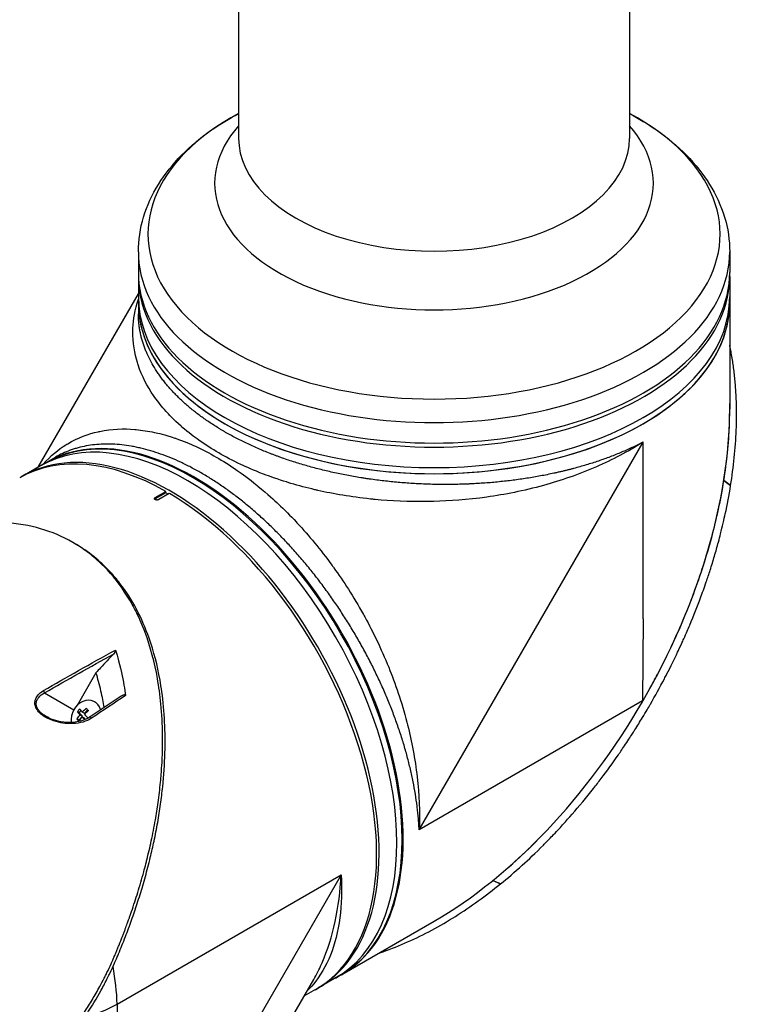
# Model space of a CAD drawing. Header units: millimetres. Extents: x 0 to 4378, y 0 to 2376.
# Tile 313 of 324: x 2626 to 2770, y 1484 to 1681. Entities that reach past the tile are written whole.
import ezdxf

# ---------------------------------------------------------------- set-up
doc = ezdxf.new("R2010")
doc.units = ezdxf.units.MM
doc.header["$LTSCALE"] = 0.2
doc.layers.add('01_Object Line', color=4, linetype='Continuous')

# ---------------------------------------------------------------- blocks, each defined once
blk = doc.blocks.new('A$C7c2cc22e_1')
for p, q in [((159.54, 783.92), (159.54, 623.23)), ((237.54, 745.88), (237.54, 623.23)), ((139.54, 600.55), (139.54, 596.46)), ((257.54, 600.55), (257.54, 596.46)), ((139.54, 595.65), (139.54, 588.21)), ((257.54, 595.65), (257.54, 569.13)), ((119.56, 557.59), (139.54, 592.19)), ((195.57, 485.17), (240.26, 562.58)), ((240.26, 527.31), (240.26, 562.58)), ((120.96, 558.4), (116.36, 555.74)), ((121.17, 558.52), (123.01, 559.58)), ((160.09, 558.08), (160.09, 558.08)), ((181.35, 555.93), (181.35, 555.93)), ((256.37, 554.93), (256.37, 554.92)), ((256.37, 554.93), (257.73, 553.94)), ((257.72, 553.93), (256.37, 554.92)), ((142.89, 551.51), (145.01, 552.74)), ((145.01, 552.49), (142.89, 551.27)), ((145.01, 552.49), (145.01, 552.74)), ((145.51, 552.21), (145.01, 552.49)), ((257.72, 553.93), (257.73, 553.94)), ((142.89, 551.51), (142.89, 551.27)), ((145.72, 552.33), (143.6, 551.11)), ((181.53, 551.78), (181.52, 551.78)), ((127, 542.24), (126.5, 542.52)), ((175.56, 541.44), (175.56, 541.44)), ((240.26, 527.31), (240.14, 510.9)), ((131.09, 516.55), (127.3, 510)), ((120.84, 512.53), (126.67, 509.16)), ((130.99, 510.65), (130.84, 510.74)), ((240.14, 510.9), (195.57, 485.17)), ((127.64, 507.09), (127.27, 507.31)), ((127.76, 508.56), (127.39, 508.77)), ((127.64, 507.09), (128.37, 507.89)), ((127.76, 508.56), (128.13, 508.97)), ((128.37, 507.89), (127.76, 508.56)), ((128.37, 507.89), (127.88, 508.17)), ((128.77, 507.44), (128.28, 507.72)), ((128.85, 508.42), (128.36, 508.7)), ((128.94, 507.24), (128.77, 507.44)), ((128.85, 508.42), (129.48, 509.11)), ((127.74, 506.98), (127.64, 507.09)), ((135.33, 450.39), (180.01, 476.19)), ((180.01, 476.19), (135.33, 398.79)), ((211.78, 474.37), (210.24, 475.04)), ((210.26, 475.06), (211.79, 474.38)), ((211.78, 474.37), (211.79, 474.38)), ((180.17, 456.33), (198.54, 466.94)), ((179.96, 456.21), (175.36, 453.55)), ((134.85, 455.62), (134.85, 455.62)), ((150.39, 413.51), (174.53, 455.32)), ((174.87, 453.27), (172.58, 451.95)), ((135.33, 450.39), (135.33, 398.79))]:
    blk.add_line(p, q)
for centre, major_axis, ratio, start_param, end_param in [((198.54, 604.13), (-57.09, 0), 0.57735, 5.464399, 10.243564), ((198.54, 614.27), (-43.77, 0), 0.57735, 5.811978, 9.895986), ((198.54, 623.23), (-39, 0), 0.57735, 0, 3.141593), ((198.54, 600.55), (-59, 0), 0.57735, 0, 3.141593), ((198.54, 595.65), (59, 0), 0.57735, 3.129608, 6.29517), ((198.54, 596.46), (-59, 0), 0.57735, 0, 3.141593), ((198.54, 591.56), (59, 0), 0.57735, 3.141593, 6.283185), ((198.54, 590.34), (59, 0), 0.57735, 3.141593, 6.283185), ((198.54, 590.34), (-59, 0), 0.57735, 0, 3.141593), ((198.54, 535.06), (-41.72, -72.26), 0.57735, 1.570796, 2.356194), ((149.4, 506.69), (-29.5, 51.1), 0.57735, 3.141593, 6.283185), ((150.46, 507.3), (-29.5, 51.1), 0.57735, 3.141593, 6.283185), ((152.98, 566.52), (2.1, 0), 0.57735, 1.972028, 1.97218), ((150.67, 507.42), (29.5, -51.1), 0.57735, 6.27959, 9.428373), ((152.98, 566.52), (-2.1, 0), 0.57735, 2.574714, 2.574853), ((198.54, 583.56), (30.05, 52.05), 0.57735, 2.239653, 2.239654), ((145.86, 504.65), (-29.5, 51.1), 0.57735, 3.133203, 6.291575), ((238.07, 560.48), (2.1, 0), 0.57735, 1.254797, 1.254954), ((145.37, 504.36), (-29.5, 51.1), 0.57735, 5.506262, 6.283185), ((238.07, 560.48), (-2.1, 0), 0.57735, 0.29, 0.290926), ((168.75, 554.86), (2.1, 0), 0.57735, 2.716979, 2.718141), ((181.82, 556.51), (1.5, 0), 0.57735, 5.151807, 5.151896), ((168.75, 554.86), (-2.1, 0), 0.57735, 2.561642, 2.561674), ((198.54, 585.85), (55, 0), 0.57735, 4.753872, 4.753895), ((143.25, 551.07), (-0.5, 0), 0.57735, 5.497787, 5.84542), ((145.37, 504.36), (29.5, -51.1), 0.57735, 0, 2.34772), ((198.54, 535.06), (-30.05, -52.05), 0.57735, 4.751551, 4.751552), ((174.74, 543.66), (-1.05, 1.82), 0.57735, 0.982352, 0.982903), ((174.74, 543.66), (-1.05, 1.82), 0.57735, 2.748048, 2.748866), ((120.49, 512.73), (0.25, -0.433), 0.549074, 0.810262, 1.899061), ((129.11, 507.75), (1.73, 2.98), 0.816496, 5.602635, 8.626605), ((129.76, 507.8), (-3.18, -2.86), 0.558249, 4.806069, 4.97564), ((130.81, 507.17), (-3.33, 3.03), 0.147283, 0.643385, 0.890531), ((130.36, 507.13), (-3.35, -3.01), 0.558249, 4.563154, 4.810301), ((131.53, 507.97), (-3.17, 2.88), 0.147283, 0.8863, 1.055871), ((198.54, 535.06), (41.72, 72.26), 0.57735, 3.926991, 4.709405), ((198.54, 535.06), (-41.9, -71.34), 0.582263, 1.57216, 1.575143), ((198.42, 534.99), (29.11, -51.32), 0.582366, 0.786905, 0.789838), ((198.42, 534.99), (29.11, -51.32), 0.582366, 0.786854, 0.786905), ((130.36, 507.13), (-3.35, -3.01), 0.558249, 4.971408, 5.218555), ((129.6, 505.85), (3.17, -2.88), 0.147283, 4.027892, 4.197464), ((130.32, 506.64), (3.33, -3.03), 0.147283, 3.784977, 4.032124), ((130.77, 506.68), (3.35, 3.01), 0.558249, 1.829816, 2.076962), ((130.32, 506.64), (3.33, -3.03), 0.147283, 4.193232, 4.374842), ((130.77, 506.68), (3.35, 3.01), 0.558249, 1.421561, 1.668708), ((130.81, 507.17), (-3.33, 3.03), 0.147283, 1.051639, 1.298786), ((131.37, 506.01), (3.18, 2.86), 0.558249, 1.664476, 1.665901), ((129.99, 507.24), (-0.28, 0.415), 0.555611, 4.846848, 6.283182), ((129.99, 507.24), (-0.28, 0.415), 0.555611, 6.283182, 6.283336), ((129.11, 507.75), (-1.73, -2.98), 0.816496, 5.579462, 5.579477), ((157.39, 511.3), (21.5, -37.24), 0.57735, 0.049277, 0.049282), ((156.68, 510.89), (21.5, -37.24), 0.57735, 0.085083, 0.085088), ((156.68, 510.89), (21.25, -36.81), 0.57735, 0.101591, 0.101592), ((154.56, 509.67), (22.4, -38.8), 0.57735, 0.134651, 0.134671), ((154.91, 509.87), (22.15, -38.36), 0.57735, 0.133963, 0.133979), ((144.8, 504.04), (27.89, -48.31), 0.57735, 0.126027, 0.12603), ((93.61, 474.48), (31.63, -49.85), 0.54732, 0.762451, 0.917155), ((144.8, 504.04), (28.34, -49.09), 0.57735, 0.067851, 0.06789), ((93.61, 474.48), (-58.98, 2.47), 0.54732, 2.227834, 2.379142)]:
    blk.add_ellipse(centre, major_axis=major_axis, ratio=ratio, start_param=start_param, end_param=end_param)
for points, knots in [([(139.54, 600.55), (139.54, 602.9), (139.9, 605.25), (141.26, 609.79), (142.27, 611.97), (144.84, 616.1), (146.39, 618.05), (149.96, 621.67), (151.97, 623.36), (155.85, 626.08), (157.65, 627.18), (159.54, 628.2)], [3.9269908, 3.9269908, 3.9269908, 3.9269908, 4.0991247, 4.0991247, 4.2712586, 4.2712586, 4.4433925, 4.4433925, 4.6155264, 4.6155264, 4.7470688, 4.7470688, 4.7470688, 4.7470688]), ([(237.54, 628.2), (239.43, 627.18), (241.23, 626.08), (245.12, 623.36), (247.13, 621.67), (250.69, 618.05), (252.25, 616.1), (254.81, 611.97), (255.82, 609.79), (257.19, 605.25), (257.54, 602.9), (257.54, 600.55)], [6.2485054, 6.2485054, 6.2485054, 6.2485054, 6.3800479, 6.3800479, 6.5521818, 6.5521818, 6.7243157, 6.7243157, 6.8964496, 6.8964496, 7.0685835, 7.0685835, 7.0685835, 7.0685835]), ([(240.26, 562.58), (237.24, 560.67), (234.09, 559.03), (230.93, 557.66), (227.38, 556.12), (223.83, 554.9), (220.4, 553.95), (216.43, 552.85), (212.62, 552.11), (209.1, 551.61), (205.19, 551.06), (201.63, 550.82), (198.5, 550.73), (198.14, 550.72), (197.79, 550.72), (197.45, 550.71), (193.46, 550.65), (189.89, 550.83), (186.77, 551.13), (186.46, 551.16), (186.16, 551.19), (185.86, 551.22), (181.97, 551.63), (178.47, 552.24), (175.37, 552.94), (175.16, 552.99), (174.96, 553.04), (174.75, 553.09), (173.16, 553.46), (171.58, 553.88), (169.99, 554.35), (168.97, 554.65), (167.21, 555.19), (164.84, 556.08), (164.73, 556.12), (164.63, 556.16), (164.53, 556.2), (162.53, 556.97), (161.06, 557.63), (160.02, 558.11), (158.36, 558.89), (156.89, 559.67), (155.58, 560.43), (154.28, 561.18), (152.93, 562.03), (151.58, 562.98), (150.73, 563.59), (149.58, 564.44), (148.25, 565.6), (148.19, 565.65), (148.14, 565.7), (148.08, 565.74), (146.51, 567.13), (145.58, 568.14), (145.07, 568.71), (144.23, 569.65), (143.48, 570.59), (142.82, 571.52), (142.74, 571.63), (142.66, 571.74), (142.58, 571.86), (141.34, 573.66), (140.25, 575.71), (139.5, 577.99), (139.45, 578.14), (139.4, 578.3), (139.35, 578.46), (138.79, 580.3), (138.41, 582.4), (138.45, 584.77), (138.45, 584.97), (138.46, 585.16), (138.47, 585.36), (138.54, 587.07), (138.84, 589), (139.54, 591.13)], [0, 0, 0, 0, 0.0513847, 0.0513847, 0.0513847, 0.1089687, 0.1089687, 0.1089687, 0.1757473, 0.1757473, 0.1757473, 0.25, 0.25, 0.25, 0.2549863, 0.2549863, 0.2549863, 0.3125, 0.3125, 0.3125, 0.3170092, 0.3170092, 0.3170092, 0.375, 0.375, 0.375, 0.3786541, 0.3786541, 0.3786541, 0.40625, 0.40625, 0.40625, 0.4375, 0.4375, 0.4375, 0.4390424, 0.4390424, 0.4390424, 0.46875, 0.46875, 0.46875, 0.5, 0.5, 0.5, 0.53125, 0.53125, 0.53125, 0.5612496, 0.5612496, 0.5612496, 0.5625, 0.5625, 0.5625, 0.59375, 0.59375, 0.59375, 0.621688, 0.621688, 0.621688, 0.625, 0.625, 0.625, 0.6835073, 0.6835073, 0.6835073, 0.6875, 0.6875, 0.6875, 0.7452724, 0.7452724, 0.7452724, 0.75, 0.75, 0.75, 0.8187282, 0.8187282, 0.8187282, 0.8187282]), ([(240.26, 562.58), (240.25, 562.57), (240.23, 562.56), (240.19, 562.54), (240.11, 562.5), (240, 562.44), (239.87, 562.38), (239.7, 562.29), (239.48, 562.18), (239.13, 562.01), (238.69, 561.79), (238.15, 561.54), (237.62, 561.29), (236.89, 560.96), (235.97, 560.56), (234.84, 560.1), (233.7, 559.65), (232.53, 559.22), (230.95, 558.67), (229.32, 558.15), (227.66, 557.66), (226.6, 557.37), (225.75, 557.15), (225.1, 556.98), (224.45, 556.82), (223.79, 556.67), (223.13, 556.51), (222.25, 556.32), (221.13, 556.08), (219.79, 555.82), (217.99, 555.5), (215.71, 555.14), (213.39, 554.85), (211.52, 554.65), (210.11, 554.51), (208.69, 554.4), (207.26, 554.31), (206.06, 554.24), (205.09, 554.2), (204.12, 554.17), (202.92, 554.14), (201.47, 554.12), (200.02, 554.12), (198.1, 554.15), (195.7, 554.23), (193.3, 554.38), (191.39, 554.54), (189.96, 554.68), (188.53, 554.83), (187.1, 555.01), (185.91, 555.17), (184.96, 555.31), (184.02, 555.46), (182.85, 555.65), (180.99, 555.99), (178.7, 556.45), (176.01, 557.08), (173.38, 557.78), (171.22, 558.42), (169.53, 558.97), (168.48, 559.33), (167.65, 559.63), (167.03, 559.86), (166.42, 560.09), (165.61, 560.4), (164.61, 560.8), (163.03, 561.47), (161.51, 562.16), (160.02, 562.88), (158.93, 563.44), (158.04, 563.92), (157.34, 564.31), (156.82, 564.61), (156.31, 564.91), (155.64, 565.31), (154.81, 565.82), (153.85, 566.45), (152.61, 567.29), (151.13, 568.38), (149.75, 569.5), (148.7, 570.42), (147.94, 571.12), (147.21, 571.84), (146.63, 572.44), (146.18, 572.92), (145.85, 573.29), (145.52, 573.66), (145.1, 574.16), (144.6, 574.79), (144.02, 575.55), (143.49, 576.31), (142.82, 577.33), (142.06, 578.62), (141.42, 579.92), (140.98, 580.97), (140.68, 581.76), (140.41, 582.56), (140.18, 583.36), (139.98, 584.17), (139.82, 584.98), (139.7, 585.79), (139.58, 586.87), (139.54, 587.67), (139.54, 588.21), (139.54, 588.21)], [-0.0000644, -0.0000644, -0.0000644, -0.0000644, -0.0000148, 0.0000348, 0.000134, 0.0003324, 0.0005308, 0.0007292, 0.001126, 0.0015228, 0.0023163, 0.0031099, 0.0039035, 0.0046971, 0.0062842, 0.0078714, 0.0094585, 0.0110457, 0.0126328, 0.0158071, 0.0173942, 0.0189814, 0.019775, 0.0205685, 0.0213621, 0.0221557, 0.0229493, 0.0237428, 0.02533, 0.0269171, 0.0285043, 0.0316786, 0.0348529, 0.03644, 0.0380272, 0.0396143, 0.0412015, 0.0427886, 0.0435822, 0.0443758, 0.0459629, 0.04755, 0.0491372, 0.0507243, 0.0538986, 0.0570729, 0.0586601, 0.0602472, 0.0618344, 0.0634215, 0.0650087, 0.0658022, 0.0665958, 0.068183, 0.0697701, 0.0729444, 0.0761187, 0.079293, 0.0824673, 0.0840544, 0.0856416, 0.0864352, 0.0872287, 0.0880223, 0.0888159, 0.090403, 0.0919902, 0.0951645, 0.0967516, 0.0983388, 0.0999259, 0.1007195, 0.1015131, 0.1023066, 0.1031002, 0.1046874, 0.1062745, 0.1078617, 0.111036, 0.1142102, 0.1157974, 0.1173845, 0.1189717, 0.1205588, 0.1213524, 0.122146, 0.1229396, 0.1237331, 0.1253203, 0.1269074, 0.1284946, 0.1300817, 0.133256, 0.1364303, 0.1380175, 0.1396046, 0.1411918, 0.1427789, 0.144366, 0.1459532, 0.1475403, 0.1491275, 0.1523018, 0.1523127, 0.1523127, 0.1523127, 0.1523127]), ([(257.73, 553.94), (258.31, 557.62), (258.7, 561.31), (258.85, 564.96), (258.88, 565.87), (258.9, 566.78), (258.91, 567.69), (258.91, 568.6), (258.91, 569.5), (258.88, 570.4), (258.86, 570.85), (258.85, 571.3), (258.83, 571.75), (258.81, 572.2), (258.78, 572.64), (258.75, 573.09), (258.72, 573.54), (258.69, 573.98), (258.65, 574.43), (258.61, 574.87), (258.56, 575.31), (258.52, 575.76), (258.42, 576.64), (258.31, 577.51), (258.18, 578.38), (258.06, 579.25), (257.91, 580.12), (257.74, 580.97), (257.68, 581.3), (257.61, 581.63), (257.54, 581.96)], [0, 0, 0, 0, 0.25, 0.25, 0.25, 0.3125, 0.3125, 0.3125, 0.375, 0.375, 0.375, 0.40625, 0.40625, 0.40625, 0.4375, 0.4375, 0.4375, 0.46875, 0.46875, 0.46875, 0.5, 0.5, 0.5, 0.5625, 0.5625, 0.5625, 0.625, 0.625, 0.625, 0.6490654, 0.6490654, 0.6490654, 0.6490654]), ([(256.37, 554.93), (256.96, 558.63), (257.35, 562.33), (257.49, 566), (257.52, 566.92), (257.54, 567.83), (257.55, 568.74), (257.55, 569.26), (257.55, 569.78), (257.54, 570.3)], [-1, -1, -1, -1, -0.75, -0.75, -0.75, -0.6875, -0.6875, -0.6875, -0.6518581, -0.6518581, -0.6518581, -0.6518581]), ([(120.49, 558.13), (122.04, 559.87), (123.62, 561.11), (125.1, 562.04), (125.22, 562.11), (125.33, 562.18), (125.44, 562.25), (127.54, 563.5), (129.62, 564.24), (131.54, 564.66), (131.64, 564.69), (131.74, 564.71), (131.85, 564.73), (134.25, 565.23), (136.61, 565.3), (138.84, 565.12), (138.93, 565.11), (139.01, 565.1), (139.1, 565.09), (140.28, 564.98), (141.5, 564.8), (142.78, 564.52), (143.47, 564.37), (144.8, 564.08), (146.82, 563.4), (146.86, 563.38), (146.91, 563.37), (146.95, 563.35), (148.63, 562.77), (149.96, 562.2), (150.92, 561.75), (152.4, 561.07), (153.79, 560.34), (155.09, 559.59), (156.39, 558.84), (157.78, 557.96), (159.27, 556.93), (160.23, 556.27), (161.55, 555.31), (163.23, 553.95), (163.29, 553.91), (163.34, 553.86), (163.4, 553.81), (165.4, 552.18), (166.73, 550.93), (167.45, 550.26), (168.69, 549.08), (169.89, 547.88), (171.03, 546.66), (171.13, 546.55), (171.23, 546.45), (171.32, 546.35), (173.53, 543.97), (175.86, 541.2), (178.2, 537.97), (178.32, 537.8), (178.44, 537.64), (178.56, 537.47), (180.43, 534.86), (182.44, 531.78), (184.44, 528.18), (184.56, 527.98), (184.67, 527.77), (184.79, 527.56), (186.32, 524.76), (187.95, 521.46), (189.49, 517.64), (190.82, 514.36), (192.08, 510.69), (193.12, 506.69), (193.16, 506.5), (193.21, 506.31), (193.26, 506.11), (194.09, 502.81), (194.76, 499.32), (195.17, 495.72), (195.56, 492.27), (195.72, 488.72), (195.57, 485.17)], [0.1889078, 0.1889078, 0.1889078, 0.1889078, 0.25, 0.25, 0.25, 0.2532003, 0.2532003, 0.2532003, 0.3125, 0.3125, 0.3125, 0.315088, 0.315088, 0.315088, 0.375, 0.375, 0.375, 0.3771886, 0.3771886, 0.3771886, 0.40625, 0.40625, 0.40625, 0.4375, 0.4375, 0.4375, 0.4383069, 0.4383069, 0.4383069, 0.46875, 0.46875, 0.46875, 0.5, 0.5, 0.5, 0.53125, 0.53125, 0.53125, 0.5614637, 0.5614637, 0.5614637, 0.5625, 0.5625, 0.5625, 0.59375, 0.59375, 0.59375, 0.6225557, 0.6225557, 0.6225557, 0.625, 0.625, 0.625, 0.6844623, 0.6844623, 0.6844623, 0.6875, 0.6875, 0.6875, 0.7466289, 0.7466289, 0.7466289, 0.75, 0.75, 0.75, 0.8157706, 0.8157706, 0.8157706, 0.8722986, 0.8722986, 0.8722986, 0.875, 0.875, 0.875, 0.9388377, 0.9388377, 0.9388377, 1, 1, 1, 1]), ([(195.57, 485.17), (195.57, 485.27), (195.56, 485.37), (195.56, 485.47), (195.55, 485.56), (195.55, 485.66), (195.54, 485.76), (195.53, 485.95), (195.52, 486.15), (195.51, 486.34), (195.48, 486.73), (195.45, 487.13), (195.42, 487.52), (195.39, 487.91), (195.35, 488.31), (195.31, 488.71), (195.26, 489.1), (195.22, 489.5), (195.17, 489.9), (195.07, 490.7), (194.95, 491.51), (194.82, 492.32), (194.69, 493.14), (194.54, 493.96), (194.37, 494.78), (194.21, 495.61), (194.03, 496.44), (193.83, 497.28), (193.63, 498.12), (193.42, 498.97), (193.19, 499.82), (193.08, 500.24), (192.96, 500.67), (192.84, 501.1), (192.71, 501.53), (192.59, 501.96), (192.46, 502.39), (192.2, 503.26), (191.92, 504.12), (191.63, 504.98), (191.34, 505.85), (191.03, 506.71), (190.72, 507.57), (190.4, 508.43), (190.07, 509.3), (189.72, 510.16), (189.38, 511.02), (189.02, 511.88), (188.64, 512.74), (188.27, 513.6), (187.88, 514.46), (187.48, 515.31), (187.08, 516.17), (186.66, 517.03), (186.23, 517.89), (186.02, 518.32), (185.8, 518.75), (185.58, 519.17), (185.36, 519.6), (185.13, 520.03), (184.9, 520.46), (184.44, 521.31), (183.98, 522.16), (183.5, 523), (183.02, 523.83), (182.53, 524.66), (182.03, 525.49), (181.53, 526.31), (181.02, 527.13), (180.5, 527.93), (179.98, 528.74), (179.46, 529.54), (178.92, 530.33), (178.37, 531.12), (177.82, 531.91), (177.26, 532.69), (176.7, 533.46), (176.13, 534.23), (175.55, 534.99), (175.26, 535.37), (174.96, 535.75), (174.66, 536.13), (174.37, 536.51), (174.07, 536.88), (173.77, 537.25), (173.17, 538), (172.56, 538.72), (171.95, 539.44), (171.33, 540.15), (170.72, 540.85), (170.09, 541.53), (169.47, 542.22), (168.84, 542.89), (168.2, 543.55), (167.57, 544.21), (166.92, 544.85), (166.28, 545.48), (165.63, 546.11), (164.98, 546.73), (164.32, 547.33), (163.66, 547.94), (163, 548.52), (162.33, 549.1), (161.65, 549.67), (160.98, 550.23), (160.3, 550.78), (159.62, 551.32), (158.94, 551.84), (158.26, 552.35), (157.58, 552.86), (156.9, 553.34), (156.21, 553.82), (155.53, 554.29), (154.84, 554.74), (154.16, 555.17), (153.82, 555.39), (153.47, 555.6), (153.13, 555.81), (152.78, 556.02), (152.44, 556.22), (152.1, 556.42), (151.75, 556.62), (151.41, 556.81), (151.07, 557), (150.72, 557.19), (150.38, 557.37), (150.04, 557.55), (149.36, 557.91), (148.68, 558.24), (148, 558.56), (147.33, 558.87), (146.65, 559.17), (145.99, 559.44), (145.32, 559.72), (144.65, 559.97), (143.99, 560.21), (143.33, 560.44), (142.67, 560.65), (142.01, 560.85), (141.36, 561.04), (140.7, 561.21), (140.05, 561.37), (139.73, 561.44), (139.41, 561.51), (139.08, 561.58), (138.76, 561.65), (138.44, 561.71), (138.12, 561.76), (137.48, 561.87), (136.85, 561.96), (136.22, 562.03), (135.6, 562.1), (134.99, 562.14), (134.38, 562.17), (133.77, 562.19), (133.18, 562.2), (132.59, 562.18), (132, 562.16), (131.42, 562.12), (130.85, 562.06), (130.28, 562), (129.72, 561.92), (129.16, 561.82), (128.61, 561.72), (128.06, 561.59), (127.53, 561.45), (127.26, 561.38), (127, 561.3), (126.73, 561.22), (126.47, 561.13), (126.21, 561.04), (125.95, 560.95), (125.43, 560.76), (124.93, 560.55), (124.44, 560.33), (123.95, 560.1), (123.48, 559.85), (123.01, 559.58), (123.01, 559.58), (123.01, 559.58), (123.01, 559.58)], [-0.0000637, -0.0000637, -0.0000637, -0.0000637, 0.0002965, 0.0002965, 0.0002965, 0.0006567, 0.0006567, 0.0006567, 0.0013771, 0.0013771, 0.0013771, 0.0028179, 0.0028179, 0.0028179, 0.0042587, 0.0042587, 0.0042587, 0.0056995, 0.0056995, 0.0056995, 0.0085812, 0.0085812, 0.0085812, 0.0114628, 0.0114628, 0.0114628, 0.0143444, 0.0143444, 0.0143444, 0.017226, 0.017226, 0.017226, 0.0186668, 0.0186668, 0.0186668, 0.0201076, 0.0201076, 0.0201076, 0.0229892, 0.0229892, 0.0229892, 0.0258708, 0.0258708, 0.0258708, 0.0287525, 0.0287525, 0.0287525, 0.0316341, 0.0316341, 0.0316341, 0.0345157, 0.0345157, 0.0345157, 0.0373973, 0.0373973, 0.0373973, 0.0388381, 0.0388381, 0.0388381, 0.0402789, 0.0402789, 0.0402789, 0.0431605, 0.0431605, 0.0431605, 0.0460421, 0.0460421, 0.0460421, 0.0489257, 0.0489257, 0.0489257, 0.0518054, 0.0518054, 0.0518054, 0.054687, 0.054687, 0.054687, 0.0575686, 0.0575686, 0.0575686, 0.0590094, 0.0590094, 0.0590094, 0.0604502, 0.0604502, 0.0604502, 0.0633318, 0.0633318, 0.0633318, 0.0662134, 0.0662134, 0.0662134, 0.0690951, 0.0690951, 0.0690951, 0.0719767, 0.0719767, 0.0719767, 0.0748582, 0.0748582, 0.0748582, 0.0777399, 0.0777399, 0.0777399, 0.0806215, 0.0806215, 0.0806215, 0.0835031, 0.0835031, 0.0835031, 0.0863847, 0.0863847, 0.0863847, 0.0892664, 0.0892664, 0.0892664, 0.0907048, 0.0907048, 0.0907048, 0.092148, 0.092148, 0.092148, 0.0935873, 0.0935873, 0.0935873, 0.0950296, 0.0950296, 0.0950296, 0.0979112, 0.0979112, 0.0979112, 0.1007928, 0.1007928, 0.1007928, 0.1036744, 0.1036744, 0.1036744, 0.106556, 0.106556, 0.106556, 0.1094377, 0.1094377, 0.1094377, 0.1108785, 0.1108785, 0.1108785, 0.1123193, 0.1123193, 0.1123193, 0.1152009, 0.1152009, 0.1152009, 0.1180825, 0.1180825, 0.1180825, 0.1209641, 0.1209641, 0.1209641, 0.1238457, 0.1238457, 0.1238457, 0.1267273, 0.1267273, 0.1267273, 0.129609, 0.129609, 0.129609, 0.1310498, 0.1310498, 0.1310498, 0.1324906, 0.1324906, 0.1324906, 0.1353722, 0.1353722, 0.1353722, 0.1382538, 0.1382538, 0.1382538, 0.1382579, 0.1382579, 0.1382579, 0.1382579]), ([(241.62, 513.39), (242.13, 514.31), (242.63, 515.24), (243.12, 516.18), (244.04, 517.93), (244.92, 519.7), (245.77, 521.49), (247.46, 525.06), (248.99, 528.7), (250.36, 532.39), (251.72, 536.08), (252.93, 539.81), (253.94, 543.57), (254.44, 545.45), (254.9, 547.34), (255.31, 549.23), (255.72, 551.12), (256.07, 553.02), (256.37, 554.92)], [-0.4708044, -0.4708044, -0.4708044, -0.4708044, -0.4375, -0.4375, -0.4375, -0.375, -0.375, -0.375, -0.25, -0.25, -0.25, -0.125, -0.125, -0.125, -0.0625, -0.0625, -0.0625, 0, 0, 0, 0]), ([(211.79, 474.38), (213.17, 475.5), (214.63, 476.75), (216.16, 478.13), (217.4, 479.25), (218.81, 480.58), (220.36, 482.13), (220.55, 482.32), (220.94, 482.72), (221.54, 483.34), (221.79, 483.59), (222.08, 483.89), (222.39, 484.22), (223.22, 485.09), (223.88, 485.81), (224.38, 486.36), (225.41, 487.5), (226.71, 488.96), (228.22, 490.79), (228.95, 491.67), (229.67, 492.56), (230.37, 493.45), (230.88, 494.1), (231.38, 494.75), (231.88, 495.4), (233.06, 496.97), (234.21, 498.56), (235.33, 500.18), (235.74, 500.77), (236.22, 501.46), (236.76, 502.28), (237.4, 503.24), (237.87, 503.97), (238.19, 504.46), (238.39, 504.77), (238.52, 504.99), (238.6, 505.11), (239.12, 505.94), (239.64, 506.78), (240.15, 507.62), (240.84, 508.76), (241.33, 509.61), (241.66, 510.17), (241.67, 510.2), (241.69, 510.22), (241.71, 510.25), (242.67, 511.93), (243.6, 513.62), (244.51, 515.35), (244.66, 515.63), (244.81, 515.92), (244.95, 516.19), (245.79, 517.82), (246.52, 519.31), (247.15, 520.64), (247.31, 520.99), (247.6, 521.59), (247.98, 522.44), (248.11, 522.71), (248.24, 523), (248.38, 523.32), (248.88, 524.44), (249.27, 525.35), (249.56, 526.02), (250.4, 528.03), (251.12, 529.85), (251.72, 531.49), (252.09, 532.48), (252.48, 533.55), (252.87, 534.69), (253.12, 535.44), (253.38, 536.22), (253.64, 537.03), (253.94, 537.96), (254.23, 538.89), (254.5, 539.82), (254.78, 540.76), (255.04, 541.69), (255.29, 542.63), (255.45, 543.2), (255.59, 543.74), (255.72, 544.26), (256.11, 545.79), (256.41, 547.13), (256.66, 548.27), (257.05, 550.07), (257.4, 551.95), (257.72, 553.93)], [-1, -1, -1, -1, -0.9375, -0.9375, -0.9375, -0.875, -0.875, -0.875, -0.8528979, -0.8528979, -0.8528979, -0.84375, -0.84375, -0.84375, -0.8125, -0.8125, -0.8125, -0.75, -0.75, -0.75, -0.7138981, -0.7138981, -0.7138981, -0.6875, -0.6875, -0.6875, -0.625, -0.625, -0.625, -0.5982143, -0.5982143, -0.5982143, -0.5763525, -0.5763525, -0.5763525, -0.5625, -0.5625, -0.5625, -0.53125, -0.53125, -0.53125, -0.5, -0.5, -0.5, -0.4990096, -0.4990096, -0.4990096, -0.4375, -0.4375, -0.4375, -0.4283694, -0.4283694, -0.4283694, -0.375, -0.375, -0.375, -0.3512462, -0.3512462, -0.3512462, -0.34375, -0.34375, -0.34375, -0.3125, -0.3125, -0.3125, -0.25, -0.25, -0.25, -0.2121786, -0.2121786, -0.2121786, -0.1875, -0.1875, -0.1875, -0.15625, -0.15625, -0.15625, -0.125, -0.125, -0.125, -0.1091039, -0.1091039, -0.1091039, -0.0625, -0.0625, -0.0625, 0, 0, 0, 0]), ([(143.6, 551.11), (143.56, 551.08), (143.51, 551.06), (143.46, 551.05), (143.41, 551.04), (143.36, 551.03), (143.3, 551.02), (143.25, 551.02), (143.19, 551.02), (143.13, 551.03), (143.08, 551.04), (143.03, 551.05), (142.98, 551.07), (142.95, 551.08), (142.92, 551.09), (142.89, 551.11), (142.85, 551.13), (142.82, 551.16), (142.79, 551.19), (142.77, 551.21), (142.75, 551.25), (142.75, 551.28), (142.74, 551.31), (142.75, 551.34), (142.76, 551.37), (142.77, 551.41), (142.79, 551.44), (142.82, 551.46), (142.84, 551.48), (142.87, 551.5), (142.89, 551.51)], [0, 0, 0, 0, 0.107468, 0.107468, 0.107468, 0.214935, 0.214935, 0.214935, 0.322405, 0.322405, 0.322405, 0.429877, 0.429877, 0.429877, 0.5, 0.5, 0.5, 0.607468, 0.607468, 0.607468, 0.714935, 0.714935, 0.714935, 0.822405, 0.822405, 0.822405, 0.929877, 0.929877, 0.929877, 1, 1, 1, 1]), ([(97.11, 417.44), (97.13, 417.46), (97.33, 417.58), (97.43, 417.65), (97.51, 417.7), (97.75, 417.85), (97.91, 417.96), (98.38, 418.27), (98.7, 418.48), (99.65, 419.12), (100.27, 419.55), (102.14, 420.88), (103.37, 421.8), (104.88, 422.98), (105.17, 423.21), (105.85, 423.75), (106.23, 424.07), (107.3, 424.95), (108, 425.54), (108.83, 426.27), (108.97, 426.39), (109.23, 426.62), (109.35, 426.72), (110.78, 427.99), (112.06, 429.19), (114.04, 431.12), (114.75, 431.83), (116.25, 433.37), (117.04, 434.21), (119.91, 437.32), (121.93, 439.67), (124.5, 442.89), (125.13, 443.7), (125.85, 444.64), (125.94, 444.76), (126.1, 444.97), (126.17, 445.07), (126.32, 445.26), (126.39, 445.36), (126.56, 445.6), (126.66, 445.72), (126.83, 445.95), (126.9, 446.05), (127.07, 446.29), (127.17, 446.43), (127.36, 446.69), (127.44, 446.81), (127.96, 447.54), (128.39, 448.17), (129.34, 449.62), (129.86, 450.45), (130.88, 452.14), (131.37, 453), (132.14, 454.43), (132.44, 455), (132.79, 455.69), (132.86, 455.82), (133.04, 456.19), (133.16, 456.43), (133.56, 457.24), (133.83, 457.83), (134.24, 458.74), (134.39, 459.06), (134.57, 459.49), (134.62, 459.6), (134.69, 459.77), (134.72, 459.83), (134.8, 460.02), (134.85, 460.15), (134.99, 460.48), (135.08, 460.68), (135.27, 461.14), (135.37, 461.38), (135.56, 461.86), (135.66, 462.1), (135.79, 462.42), (135.82, 462.49), (135.93, 462.77), (136.01, 462.98), (136.21, 463.49), (136.33, 463.79), (136.53, 464.3), (136.61, 464.52), (136.78, 464.96), (136.86, 465.18), (137.07, 465.75), (137.2, 466.1), (137.42, 466.7), (137.51, 466.95), (137.67, 467.4), (137.74, 467.59), (137.84, 467.87), (137.88, 467.97), (138.01, 468.35), (138.1, 468.62), (138.63, 470.15), (139.03, 471.41), (139.84, 474.03), (140.24, 475.4), (140.76, 477.31), (140.9, 477.85), (141.11, 478.65), (141.17, 478.91), (141.39, 479.79), (141.54, 480.41), (141.84, 481.67), (141.98, 482.31), (142.42, 484.35), (142.69, 485.76), (143.13, 488.31), (143.32, 489.47), (143.66, 491.97), (143.83, 493.32), (144.06, 495.76), (144.15, 496.85), (144.48, 502.12), (144.44, 506.27), (143.97, 511.17), (143.86, 512.04), (143.63, 513.73), (143.5, 514.56), (142.79, 518.57), (141.97, 521.66), (140.39, 525.9), (139.84, 527.17), (138.65, 529.6), (138.01, 530.75), (135.98, 534.01), (134.45, 535.97), (131.87, 538.58), (130.97, 539.38), (128.21, 541.57), (126.23, 542.79), (122.01, 544.73), (119.79, 545.44), (116.88, 546.03), (116.27, 546.14), (115.03, 546.32), (114.4, 546.39), (113.12, 546.5), (112.47, 546.54), (110.47, 546.61), (109.11, 546.58), (106.59, 546.39), (105.43, 546.26), (103.26, 545.92), (102.24, 545.73), (99.45, 545.1), (97.68, 544.6), (94.59, 543.56), (93.28, 543.07), (90.99, 542.12), (90.02, 541.69), (88.32, 540.89), (87.6, 540.53), (86.61, 540.02), (86.34, 539.88), (85.84, 539.61), (85.6, 539.49), (84.96, 539.14), (84.55, 538.91), (83.53, 538.33), (82.93, 537.98), (82.02, 537.43), (81.72, 537.25), (81.26, 536.97), (81.11, 536.87), (80.92, 536.75), (80.84, 536.7), (80.76, 536.65)], [-6.229962, -6.229962, -6.229962, -6.229962, -6.227864, -6.227864, -6.219552, -6.219552, -6.202929, -6.202929, -6.16968, -6.16968, -6.103208, -6.103208, -5.970065, -5.970065, -5.937453, -5.937453, -5.895346, -5.895346, -5.816119, -5.816119, -5.800362, -5.800362, -5.786281, -5.786281, -5.635887, -5.635887, -5.550128, -5.550128, -5.451964, -5.451964, -5.19041, -5.19041, -5.103809, -5.103809, -5.091041, -5.091041, -5.081268, -5.081268, -5.070806, -5.070806, -5.057101, -5.057101, -5.047416, -5.047416, -5.032993, -5.032993, -5.021064, -5.021064, -4.959513, -4.959513, -4.879662, -4.879662, -4.798866, -4.798866, -4.746913, -4.746913, -4.735039, -4.735039, -4.713278, -4.713278, -4.660559, -4.660559, -4.631405, -4.631405, -4.620962, -4.620962, -4.61581, -4.61581, -4.603824, -4.603824, -4.585775, -4.585775, -4.565126, -4.565126, -4.545061, -4.545061, -4.538129, -4.538129, -4.518662, -4.518662, -4.489931, -4.489931, -4.468034, -4.468034, -4.446173, -4.446173, -4.412022, -4.412022, -4.38742, -4.38742, -4.368644, -4.368644, -4.359076, -4.359076, -4.331844, -4.331844, -4.208918, -4.208918, -4.076245, -4.076245, -4.023995, -4.023995, -3.998904, -3.998904, -3.939656, -3.939656, -3.878964, -3.878964, -3.746371, -3.746371, -3.637173, -3.637173, -3.509455, -3.509455, -3.406658, -3.406658, -3.009825, -3.009825, -2.924337, -2.924337, -2.84138, -2.84138, -2.519502, -2.519502, -2.374871, -2.374871, -2.235834, -2.235834, -1.965462, -1.965462, -1.83333, -1.83333, -1.574796, -1.574796, -1.31765, -1.31765, -1.250405, -1.250405, -1.181884, -1.181884, -1.111813, -1.111813, -0.967968, -0.967968, -0.846322, -0.846322, -0.739809, -0.739809, -0.553416, -0.553416, -0.413606, -0.413606, -0.308754, -0.308754, -0.230175, -0.230175, -0.200698, -0.200698, -0.174921, -0.174921, -0.129811, -0.129811, -0.061984, -0.061984, -0.028133, -0.028133, -0.011208, -0.011208, -0.006486, -0.006486, -0.006486, -0.006486]), ([(97.61, 417.16), (97.66, 417.19), (98.07, 417.44), (98.95, 418.02), (99.29, 418.25), (100.28, 418.92), (100.94, 419.38), (102.91, 420.78), (104.21, 421.76), (105.84, 423.05), (106.19, 423.34), (106.97, 423.97), (107.38, 424.31), (108.88, 425.57), (109.95, 426.51), (111.6, 428.02), (112.2, 428.58), (114.37, 430.64), (115.92, 432.2), (120.37, 436.93), (125.66, 442.99), (130.27, 449.97), (131.23, 451.57), (132.58, 454.01), (133.01, 454.83), (133.58, 455.98), (133.74, 456.3), (134.21, 457.28), (134.51, 457.92), (134.89, 458.78), (134.98, 458.98), (135.13, 459.33), (135.19, 459.47), (135.31, 459.75), (135.36, 459.89), (135.48, 460.16), (135.54, 460.3), (135.82, 460.99), (136.05, 461.53), (136.5, 462.67), (136.74, 463.26), (137.39, 464.95), (137.8, 466.05), (138.58, 468.26), (138.96, 469.37), (139.7, 471.65), (140.07, 472.82), (140.77, 475.23), (141.12, 476.46), (141.61, 478.36), (141.77, 479.01), (142.2, 480.76), (142.44, 481.85), (142.94, 484.18), (143.18, 485.42), (143.61, 487.87), (143.8, 489.08), (144.13, 491.46), (144.28, 492.63), (144.63, 496.04), (144.78, 498.29), (144.97, 504.67), (144.78, 508.79), (144.12, 513.54), (144, 514.31), (143.35, 517.97), (142.63, 520.77), (140.27, 527.47), (138.35, 531.17), (135.26, 535.18), (134.61, 535.95), (132.91, 537.79), (131.82, 538.8), (129.5, 540.66), (128.28, 541.5), (127, 542.24)], [0.000001, 0.000001, 0.000001, 0.000001, 0.0174896, 0.0174896, 0.0280641, 0.0280641, 0.0492044, 0.0492044, 0.0915833, 0.0915833, 0.103829, 0.103829, 0.1177045, 0.1177045, 0.1548929, 0.1548929, 0.1762617, 0.1762617, 0.2332292, 0.2332292, 0.3447473, 0.3447473, 0.3768428, 0.3768428, 0.3928613, 0.3928613, 0.3992061, 0.3992061, 0.4115742, 0.4115742, 0.4153435, 0.4153435, 0.4181398, 0.4181398, 0.4207138, 0.4207138, 0.4231441, 0.4231441, 0.4328041, 0.4328041, 0.443145, 0.443145, 0.4624048, 0.4624048, 0.4815797, 0.4815797, 0.5018181, 0.5018181, 0.5229618, 0.5229618, 0.5340035, 0.5340035, 0.5527188, 0.5527188, 0.5738832, 0.5738832, 0.5945831, 0.5945831, 0.6145009, 0.6145009, 0.6528362, 0.6528362, 0.7241388, 0.7241388, 0.7381113, 0.7381113, 0.7906485, 0.7906485, 0.8696683, 0.8696683, 0.8893857, 0.8893857, 0.91901, 0.91901, 0.9486615, 0.9486615, 0.9486615, 0.9486615]), ([(134.97, 521.07), (134.98, 521.04), (134.99, 521.01), (134.98, 520.95), (134.98, 520.92), (134.95, 520.81), (134.91, 520.73), (134.79, 520.52), (134.69, 520.39), (134.57, 520.26)], [0.00000001, 0.00000001, 0.00000001, 0.00000001, 0.00934531, 0.00934531, 0.02070119, 0.02070119, 0.04610095, 0.04610095, 0.07967024, 0.07967024, 0.07967024, 0.07967024]), ([(134.97, 521.07), (135.14, 520.55), (135.65, 518.94), (136.55, 514.81), (136.82, 513.18), (136.97, 511.98)], [0.000001, 0.000001, 0.000001, 0.000001, 0.1867187, 0.1867187, 0.3309926, 0.3309926, 0.3309926, 0.3309926]), ([(134.57, 520.26), (134.14, 519.81), (133.72, 519.36), (132.87, 518.45), (132.44, 517.99), (132.02, 517.54), (132.01, 517.54), (132.01, 517.53), (132, 517.53), (131.7, 517.2), (131.39, 516.88), (131.09, 516.55)], [-0.3898017, -0.3898017, -0.3898017, -0.3898017, -0.1949013, -0.1949013, 0, 0, 0, 0.0018086, 0.0018086, 0.0018086, 0.14148, 0.14148, 0.14148, 0.14148]), ([(132.71, 509.67), (132.55, 510.61), (132.35, 511.68), (131.77, 514.25), (131.47, 515.34), (131.09, 516.55)], [-1.1363137, -1.1363137, -1.1363137, -1.1363137, -0.7048537, -0.7048537, -0.2097711, -0.2097711, -0.2097711, -0.2097711]), ([(130.18, 507.45), (129.2, 506.79), (127.95, 506.45), (126.4, 506.4), (125.1, 506.35), (123.87, 506.53), (122.7, 506.91), (122.63, 506.93), (122.56, 506.96), (122.5, 506.98), (121.79, 507.23), (121.17, 507.53), (120.64, 507.88), (120.48, 507.99), (120.33, 508.1), (120.2, 508.2), (120.06, 508.32), (119.93, 508.43), (119.81, 508.55), (119.56, 508.8), (119.35, 509.09), (119.19, 509.42), (119.04, 509.7), (118.95, 509.99), (118.91, 510.28), (118.91, 510.34), (118.9, 510.4), (118.9, 510.45), (118.9, 510.6), (118.91, 510.74), (118.93, 510.88), (118.95, 510.98), (118.98, 511.09), (119.01, 511.2), (119.05, 511.31), (119.09, 511.41), (119.14, 511.5), (119.43, 512.09), (119.93, 512.59), (120.64, 513)], [0, 0, 0, 0, 0.25, 0.25, 0.25, 0.4865055, 0.4865055, 0.4865055, 0.5, 0.5, 0.5, 0.625, 0.625, 0.625, 0.65625, 0.65625, 0.65625, 0.6875, 0.6875, 0.6875, 0.75, 0.75, 0.75, 0.8021419, 0.8021419, 0.8021419, 0.8125, 0.8125, 0.8125, 0.8375, 0.8375, 0.8375, 0.85625, 0.85625, 0.85625, 0.875, 0.875, 0.875, 0.9999999, 0.9999999, 0.9999999, 0.9999999]), ([(120.94, 507.96), (120.83, 508.02), (120.72, 508.09), (120.62, 508.16), (120.52, 508.22), (120.42, 508.29), (120.32, 508.37), (120.18, 508.47), (120.02, 508.61), (119.8, 508.88), (119.78, 508.9), (119.77, 508.91), (119.76, 508.93), (119.7, 509), (119.64, 509.07), (119.6, 509.13), (119.56, 509.19), (119.52, 509.24), (119.49, 509.3), (119.4, 509.45), (119.33, 509.6), (119.28, 509.75), (119.22, 509.92), (119.19, 510.09), (119.18, 510.25), (119.17, 510.28), (119.17, 510.31), (119.17, 510.35), (119.17, 510.58), (119.22, 510.81), (119.31, 511.03), (119.39, 511.24), (119.51, 511.44), (119.67, 511.63), (119.94, 511.95), (120.32, 512.26), (120.84, 512.53)], [-0.9529877, -0.9529877, -0.9529877, -0.9529877, -0.9022408, -0.9022408, -0.9022408, -0.8514938, -0.8514938, -0.8514938, -0.75, -0.75, -0.75, -0.7421865, -0.7421865, -0.7421865, -0.705, -0.705, -0.705, -0.675, -0.675, -0.675, -0.6, -0.6, -0.6, -0.5168612, -0.5168612, -0.5168612, -0.5, -0.5, -0.5, -0.375, -0.375, -0.375, -0.25, -0.25, -0.25, -0.0000001, -0.0000001, -0.0000001, -0.0000001]), ([(136.12, 511.93), (136.14, 511.94), (136.16, 511.95), (136.32, 512.04), (136.44, 512.1), (136.63, 512.16), (136.7, 512.17), (136.79, 512.16), (136.82, 512.16), (136.88, 512.13), (136.9, 512.12), (136.94, 512.08), (136.95, 512.06), (136.97, 512.02), (136.97, 512), (136.97, 511.98)], [0.0882213, 0.0882213, 0.0882213, 0.0882213, 0.095972, 0.095972, 0.1472556, 0.1472556, 0.1799, 0.1799, 0.201094, 0.201094, 0.2173693, 0.2173693, 0.2315622, 0.2315622, 0.2460854, 0.2460854, 0.2460854, 0.2460854]), ([(121.66, 507.55), (122.25, 507.28), (122.86, 507.09), (124.25, 506.76), (125.04, 506.68), (126.81, 506.68), (127.79, 506.81), (129.03, 507.27), (129.39, 507.44), (129.71, 507.66)], [0, 0, 0, 0, 0.19496, 0.19496, 0.4492255, 0.4492255, 0.7793644, 0.7793644, 0.9241769, 0.9241769, 0.9241769, 0.9241769]), ([(213.27, 477.59), (215.18, 479.27), (217.05, 481.02), (218.86, 482.83), (219.59, 483.56), (220.31, 484.31), (221.03, 485.06)], [-0.9573734, -0.9573734, -0.9573734, -0.9573734, -0.875, -0.875, -0.875, -0.8418492, -0.8418492, -0.8418492, -0.8418492]), ([(180.01, 476.19), (180.19, 473.15), (180.1, 470.27), (179.75, 467.58), (179.39, 464.91), (178.75, 462.41), (177.87, 460.19), (176.98, 457.98), (175.84, 456.03), (174.46, 454.36), (174.04, 453.86), (173.61, 453.39), (173.15, 452.94)], [0, 0, 0, 0, 0.0627169, 0.0627169, 0.0627169, 0.125, 0.125, 0.125, 0.1875, 0.1875, 0.1875, 0.2060777, 0.2060777, 0.2060777, 0.2060777]), ([(174.53, 455.32), (175.09, 456.29), (175.61, 457.31), (176.09, 458.38), (176.13, 458.47), (176.17, 458.56), (176.21, 458.65), (177.29, 461.13), (178.17, 463.92), (178.8, 466.86), (179.44, 469.8), (179.84, 472.91), (180.01, 476.19)], [0.8482612, 0.8482612, 0.8482612, 0.8482612, 0.875, 0.875, 0.875, 0.877259, 0.877259, 0.877259, 0.9386494, 0.9386494, 0.9386494, 1, 1, 1, 1]), ([(187.5, 460.56), (187.79, 460.65), (188.08, 460.75), (188.37, 460.85), (190.02, 461.42), (191.66, 462.07), (193.28, 462.79), (196.53, 464.23), (199.71, 465.95), (202.8, 467.9), (204.34, 468.88), (205.86, 469.91), (207.36, 470.99), (208.86, 472.07), (210.33, 473.2), (211.78, 474.37)], [0.3527878, 0.3527878, 0.3527878, 0.3527878, 0.375, 0.375, 0.375, 0.5, 0.5, 0.5, 0.75, 0.75, 0.75, 0.875, 0.875, 0.875, 1, 1, 1, 1])]:
    blk.add_open_spline(points, degree=3, knots=knots)
for points in [[(120.64, 513), (125.17, 515.62), (129.97, 518.33), (134.97, 521.07)], [(120.84, 512.53), (125.41, 515.17), (129.99, 517.75), (134.57, 520.26)], [(129.71, 507.66), (131.85, 509.1), (133.99, 510.52), (136.12, 511.93)], [(136.97, 511.98), (134.71, 510.49), (132.44, 508.98), (130.18, 507.45)], [(240.14, 510.76), (240.18, 510.83), (240.22, 510.9), (240.26, 510.98)], [(120.81, 508.04), (120.81, 508.03), (120.81, 508.02), (120.81, 508.02)], [(121.24, 507.78), (121.12, 507.85), (121.02, 507.91), (120.94, 507.96)], [(121.66, 507.54), (121.52, 507.62), (121.38, 507.7), (121.24, 507.78)]]:
    blk.add_open_spline(points, degree=3)

msp = doc.modelspace()

# ---------------------------------------------------------------- block references
at = {"layer": '01_Object Line'}
msp.add_blockref('A$C7c2cc22e_1', (2510.212, 1034.021), dxfattribs=at)

doc.saveas('drawing.dxf')
